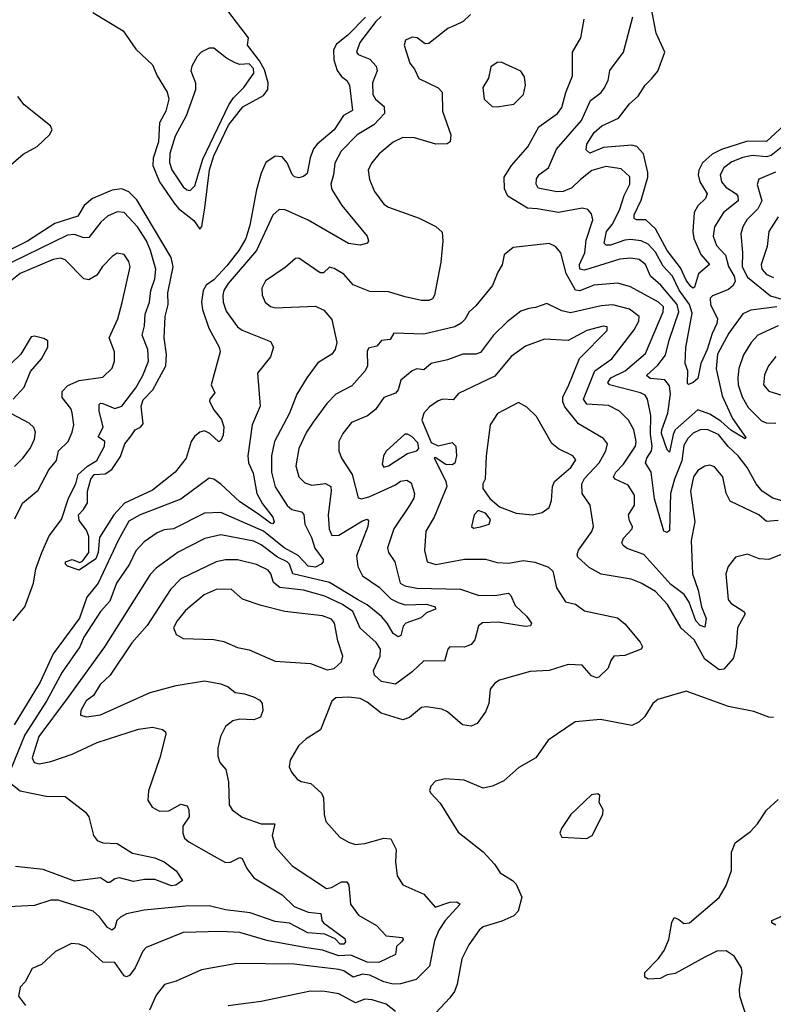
# Model space of a CAD drawing. Extents: x 1246230 to 1426786, y 660032 to 763141.
# Tile 438 of 566: x 1409493 to 1412684, y 694460 to 698632. Entities that reach past the tile are written whole.
import ezdxf

# ---------------------------------------------------------------- set-up
doc = ezdxf.new("R2010")
doc.units = 0

msp = doc.modelspace()

# ---------------------------------------------------------------- linework, layer by layer
at = {"layer": '0CON10XD'}
for points in [[(1409803.1, 698663.1), (1409930.5, 698585), (1409985, 698507.1), (1410055, 698440.8), (1410074.8, 698394.8), (1410116.7, 698325), (1410124.2, 698295), (1410111.3, 698245), (1410084.5, 698195), (1410080.2, 698115), (1410057.7, 698045), (1410057.2, 698015), (1410085.5, 697945.5), (1410147.2, 697855), (1410165, 697832), (1410230.9, 697780.9), (1410256.2, 697745), (1410264.1, 697755.9), (1410277.2, 697835), (1410296, 697996), (1410314.4, 698055.6), (1410376.5, 698185), (1410437.2, 698262.8), (1410525, 698311.2), (1410543.8, 698336.2), (1410544.6, 698365), (1410529.2, 698419.2), (1410508.3, 698458.3), (1410457.1, 698525), (1410461.9, 698555), (1410342.3, 698712.3)], [(1412730.5, 698185), (1412655, 698116.6), (1412575, 698117.1), (1412465, 698082.9), (1412425, 698062.7), (1412384.3, 698025.7), (1412369.6, 697995), (1412366.4, 697975), (1412372.6, 697945), (1412404, 697895), (1412396.8, 697875), (1412365, 697843.4), (1412349.1, 697815), (1412344, 697735), (1412347.7, 697705), (1412377.3, 697637.3), (1412413.5, 697595), (1412367.5, 697555), (1412351.1, 697498.9), (1412345, 697494.6), (1412335, 697502.2), (1412315, 697528.1), (1412291.5, 697581.5), (1412235.5, 697655), (1412185, 697745.9), (1412145, 697784.7), (1412104.7, 697784.8), (1412095, 697790), (1412095.3, 697805), (1412125, 697867.7), (1412152.9, 697965), (1412153.5, 697985), (1412134.4, 698064.4), (1412106.9, 698095), (1412085, 698100), (1411965, 698090.3), (1411906.7, 698066.7), (1411891.5, 698081.5), (1411895.1, 698104.9), (1411925.1, 698154.9), (1411958, 698182), (1412028.9, 698215), (1412074.8, 698275.2), (1412112.4, 698307.6), (1412141.9, 698355), (1412168, 698382), (1412195.7, 698414.3), (1412225.3, 698495), (1412188.3, 698575), (1412167.7, 698685)], [(1411024.3, 698645.7), (1411000.5, 698625), (1410933.5, 698535), (1410919.4, 698495), (1410926, 698485), (1410975.5, 698465.5), (1411002, 698435), (1411006.8, 698415), (1410987.5, 698365), (1410988.8, 698315), (1410999.1, 698295), (1411036.5, 698265), (1411038.4, 698235), (1410993.2, 698186.8), (1410922.5, 698145), (1410853.9, 698075), (1410826.9, 698025), (1410822.3, 697975), (1410811, 697935), (1410815, 697913.1), (1410857.1, 697845), (1410964.3, 697715), (1410970, 697695), (1410965.7, 697685), (1410935, 697676.5), (1410885, 697684.6), (1410715, 697782.9), (1410617.2, 697827.2), (1410591.7, 697828.3), (1410565, 697804.5), (1410495.4, 697654.5), (1410375, 697514.5), (1410357.7, 697485), (1410353.7, 697465), (1410354.8, 697434.8), (1410367.2, 697397.2), (1410415, 697331.5), (1410435, 697316.4), (1410555, 697268.6), (1410568.1, 697245), (1410555, 697204), (1410499.5, 697135), (1410510.5, 696995), (1410477.8, 696915), (1410458.4, 696785), (1410462.3, 696755), (1410481, 696711), (1410497, 696625), (1410520.4, 696580.4), (1410564.6, 696525), (1410570.9, 696505), (1410565, 696496.9), (1410555, 696499.4), (1410500.5, 696540.5), (1410425, 696588.8), (1410345, 696664.6), (1410315, 696685.5), (1410295, 696690), (1410175, 696601.4), (1410002.9, 696535), (1409955, 696507.1), (1409909.4, 696425), (1409825, 696244.1), (1409776.5, 696185), (1409746, 696096), (1409634.4, 695945), (1409578.8, 695825), (1409469.1, 695645)], [(1410956.9, 698643.1), (1410882.9, 698567.1), (1410835, 698529.2), (1410821.5, 698505), (1410822.9, 698462.9), (1410837.5, 698417.5), (1410855, 698391.1), (1410878.9, 698375), (1410890, 698355), (1410901.8, 698248.2), (1410863.7, 698226.3), (1410824.5, 698165.5), (1410752.8, 698105), (1410737.5, 698085), (1410722.4, 698047.5), (1410709.6, 697980.3), (1410695, 697967.7), (1410675, 697962.4), (1410657.1, 697967), (1410646.9, 697976.9), (1410625, 698025.6), (1410605, 698051.4), (1410575, 698054.4), (1410535, 698027.5), (1410515, 697982), (1410495, 697912), (1410467.7, 697762.3), (1410449.9, 697705), (1410420.9, 697655), (1410369.9, 697590.1), (1410315, 697530), (1410282.3, 697507.7), (1410269.2, 697485), (1410262.5, 697435), (1410266.6, 697405), (1410294.3, 697325), (1410337.7, 697245), (1410342.1, 697225), (1410303.8, 697085), (1410318.7, 697051.3), (1410298.1, 697025), (1410296.9, 697015), (1410315, 696979.2), (1410348, 696938), (1410357.8, 696907.8), (1410355, 696872), (1410345, 696848.8), (1410336.1, 696843.9)], [(1411402.5, 698655), (1411371.4, 698625), (1411338.7, 698608.7), (1411305.6, 698595), (1411225, 698532), (1411210.4, 698530.5), (1411176.7, 698555), (1411155, 698558.5), (1411126, 698545), (1411120.6, 698525), (1411145, 698447.5), (1411165, 698423.3), (1411182.6, 698382.6), (1411265, 698343.3), (1411282.2, 698325), (1411283.9, 698245), (1411318.1, 698145), (1411315.5, 698114.5), (1411303.5, 698106.5), (1411255.4, 698104.6), (1411165, 698131.1), (1411115, 698133.8), (1411075, 698113.3), (1411015, 698064.6), (1410982, 698025), (1410967.9, 697995), (1410974.5, 697955), (1410995, 697904), (1411035, 697850.6), (1411055, 697837.5), (1411185, 697791.8), (1411255, 697756.7), (1411282.6, 697732.6), (1411284.3, 697694.3), (1411276, 697605), (1411249.6, 697465), (1411240.4, 697449.6), (1411225, 697442.5), (1411195, 697442.7), (1411125, 697457.5), (1411055, 697479.6), (1410975, 697480), (1410905, 697509.2), (1410865, 697554.4), (1410825, 697578.5), (1410805, 697584.2), (1410780, 697560), (1410765, 697559.2), (1410675, 697622.2), (1410660.2, 697619.8), (1410617.4, 697582.6), (1410533.6, 697526.4), (1410518.9, 697495), (1410520, 697465), (1410531.9, 697435), (1410555, 697416.5), (1410575, 697411.8), (1410745, 697418.6), (1410781.3, 697401.3), (1410815, 697362), (1410836.4, 697265), (1410829.5, 697235), (1410815, 697214.5), (1410755, 697177.8), (1410709.4, 697115)], [(1412746.3, 698113.7), (1412675, 698056.5), (1412655, 698051.5), (1412595, 698057), (1412555, 698048.4), (1412509.3, 698030.7), (1412474.7, 698005), (1412460, 697975), (1412465.2, 697945), (1412483.4, 697923.4), (1412526.8, 697895), (1412534.3, 697885), (1412535.8, 697865), (1412472.9, 697815), (1412435.2, 697754.8), (1412429.2, 697715), (1412444.2, 697675), (1412481.9, 697635), (1412495, 697586.2), (1412518.4, 697545), (1412522.2, 697525), (1412515, 697506.4), (1412495, 697489.2), (1412427.1, 697462.9), (1412417.6, 697452.4), (1412419, 697425), (1412448.4, 697365), (1412445.7, 697345), (1412425, 697302.1), (1412404.6, 697235), (1412377.6, 697175), (1412365, 697111.4), (1412345.3, 697094.7), (1412325, 697086), (1412320.5, 697090.5), (1412322, 697145), (1412310.9, 697175), (1412313.9, 697243.9), (1412340.6, 697389.4), (1412329.3, 697425), (1412286.1, 697486.1), (1412257.8, 697545), (1412217.9, 697587.9), (1412185, 697647), (1412155, 697681.6), (1412125, 697696), (1412080.3, 697700.3), (1412055, 697698), (1411995, 697677.3), (1411976.9, 697676.9), (1411968.7, 697685), (1411978.5, 697735), (1412001.9, 697765), (1412033.7, 697825), (1412052.2, 697887.8), (1412076.2, 697935), (1412077.1, 697967.2), (1412039.7, 697999.7), (1411975, 698010.6), (1411916.1, 697993.9), (1411867.9, 697955), (1411830.8, 697919.2), (1411795, 697904.3), (1411767.2, 697902.8), (1411689, 697919), (1411679.8, 697935), (1411681.7, 697958.3), (1411693.3, 697976.7), (1411732.5, 698005), (1411765.7, 698084.3), (1411872.1, 698205), (1411910.7, 698289.3), (1411955, 698323.3), (1411968, 698341.9), (1411984.6, 698375), (1411992.5, 698417.5), (1412050, 698495), (1412090, 698645)], [(1412699.4, 697415), (1412588.9, 697401.1), (1412555, 697385.5), (1412495.5, 697304.5), (1412447.5, 697215), (1412443.1, 697153.1), (1412467.9, 697037.9), (1412512, 696942), (1412567.8, 696862.2), (1412565, 696856.7), (1412505, 696892.7), (1412461.7, 696931.7), (1412415, 696960.7), (1412365, 696978.7), (1412269.1, 696895), (1412259.8, 696875), (1412245, 696799.2), (1412235, 696809.2), (1412211.6, 696878.4), (1412212.5, 696895), (1412238, 696965), (1412248.5, 697045), (1412245, 697081.4), (1412225.7, 697105.7), (1412162.5, 697112.5), (1412147.9, 697125), (1412195, 697167.8), (1412228.5, 697211.5), (1412243.1, 697275), (1412284, 697395), (1412277.7, 697425), (1412208, 697508), (1412164.7, 697545), (1412143, 697595), (1412116.6, 697616.6), (1412081.5, 697621.5), (1412035, 697618.3), (1411885, 697570.9), (1411865.4, 697575), (1411864.2, 697595), (1411886.7, 697645), (1411892.2, 697697.8), (1411919.6, 697785), (1411915, 697809.1), (1411898.2, 697828.2), (1411875, 697834.2), (1411775, 697815.3), (1411685, 697830.6), (1411643.7, 697833.7), (1411560, 697885), (1411546, 697915), (1411544.3, 697965), (1411575.9, 698014.1), (1411645, 698093.6), (1411692, 698178), (1411770.9, 698235), (1411789.1, 698260.9), (1411805.9, 698324.1), (1411834.6, 698395), (1411834, 698495), (1411868.8, 698555), (1411883.1, 698635)], [(1410215, 697909.2), (1410235, 697928.8), (1410268.6, 698041.4), (1410378.1, 698271.8), (1410398.7, 698301.3), (1410442.3, 698345), (1410484.4, 698405.6), (1410482.7, 698425), (1410465, 698444.7), (1410425, 698442.2), (1410405, 698449.2), (1410368.8, 698468.8), (1410315, 698511.5), (1410295, 698511.8), (1410261.1, 698495), (1410243.8, 698476.2), (1410221.8, 698435), (1410217.7, 698415), (1410236.8, 698365), (1410236.7, 698335), (1410197.2, 698225), (1410150.7, 698139.3), (1410128, 698065), (1410126.8, 698026.8), (1410136.7, 697996.7), (1410185, 697924.6), (1410201.2, 697911.2), (1410215, 697909.2)], [(1411515, 698262.9), (1411585, 698274.2), (1411626, 698315), (1411634.3, 698355), (1411630.3, 698390.3), (1411615, 698414), (1411531.7, 698451.7), (1411515, 698451.2), (1411487.7, 698432.3), (1411478, 698385), (1411454.5, 698345), (1411460, 698295), (1411493.3, 698265), (1411515, 698262.9)], [(1409435, 698000.8), (1409507.7, 698062.3), (1409567.3, 698095), (1409619.6, 698145), (1409630, 698165), (1409623.1, 698183.1), (1409512.2, 698272.2), (1409485, 698306.7)], [(1412694.3, 697985.7), (1412622.7, 697957.3), (1412615.4, 697934.5), (1412635.6, 697865), (1412618.8, 697831.2), (1412572.7, 697785), (1412554.7, 697755), (1412547.1, 697725), (1412553.7, 697646.3), (1412552.7, 697585), (1412575, 697541.2), (1412672.8, 697462.8), (1412730.8, 697445)], [(1410336.1, 696843.9), (1410298.5, 696878.5), (1410275, 696890.4), (1410255.9, 696884.1), (1410233.3, 696866.7), (1410219.6, 696845), (1410197.3, 696775), (1410151.5, 696715), (1410055, 696638.9), (1409936.6, 696583.4), (1409891.6, 696535), (1409831.4, 696438.6), (1409825.2, 696375), (1409815, 696348.5), (1409745, 696300), (1409695, 696317.5), (1409686, 696325), (1409686.2, 696335), (1409715, 696345.6), (1409747.3, 696332.7), (1409760, 696340), (1409785.4, 696374.6), (1409785, 696442.5), (1409775, 696470), (1409745, 696510), (1409741.2, 696535), (1409763.2, 696556.8), (1409780, 696585), (1409779.2, 696635), (1409794, 696685), (1409808.5, 696705), (1409855, 696708.2), (1409883.4, 696726.6), (1409919, 696781), (1409938, 696835), (1409965, 696868.5), (1409982, 696895), (1410005, 696905.4), (1410015, 696920), (1410006.9, 696995), (1410015, 697021.4), (1410056.2, 697063.9), (1410111.9, 697165), (1410114.1, 697214.1), (1410104.7, 697285), (1410108.9, 697375), (1410120.9, 697425), (1410119.8, 697475), (1410142.8, 697585), (1410134.8, 697625), (1409988.6, 697868.6), (1409955, 697903), (1409925, 697915.6), (1409885, 697909.4), (1409800.8, 697875), (1409765.2, 697845), (1409739.6, 697800.4), (1409641.3, 697768.7), (1409525.7, 697694.3), (1409365, 697613.3)], [(1409465.4, 696084.6), (1409514.6, 696145), (1409551.1, 696245), (1409561.1, 696305), (1409586.1, 696375), (1409617.1, 696445), (1409669.7, 696515), (1409699.1, 696605), (1409730.1, 696665), (1409739.7, 696705), (1409779.4, 696740.6), (1409818.8, 696765), (1409852.5, 696825), (1409853.1, 696845), (1409824.7, 696865), (1409846.2, 696906.2), (1409828.8, 696975), (1409828.6, 697001.4), (1409835, 697007.8), (1409845, 697006.2), (1409895, 696985.3), (1409925, 696994.6), (1409985, 697072.2), (1410014.7, 697125), (1410038, 697185), (1410034.7, 697235), (1410011.6, 697295), (1410021.6, 697335), (1410024.2, 697385), (1410042.9, 697435), (1410048.3, 697485), (1410065.6, 697535), (1410068.7, 697575), (1410047, 697655), (1410029.4, 697695), (1409991, 697755), (1409935, 697815.3), (1409905, 697817.7), (1409865, 697799.4), (1409836.1, 697775), (1409785, 697709.7), (1409765, 697707.4), (1409725, 697722.1), (1409695, 697718.9), (1409399.2, 697575)], [(1412705, 697796.7), (1412665.9, 697735), (1412658.9, 697671.1), (1412632.4, 697595), (1412635.5, 697575), (1412655, 697552.3), (1412685, 697539.7)], [(1412745.9, 696585.9), (1412682.5, 696605), (1412637.9, 696635), (1412612, 696665), (1412573.7, 696735), (1412535.3, 696785), (1412493.4, 696823.4), (1412451.6, 696875), (1412405, 696896.1), (1412375, 696894.2), (1412345, 696879.7), (1412321.9, 696858.1), (1412305, 696827.8), (1412297.3, 696762.7), (1412266, 696685), (1412249.7, 696625), (1412245, 696467.5), (1412235, 696459.1), (1412220.7, 696465), (1412181.5, 696601.5), (1412166.7, 696715), (1412143.7, 696755), (1412148.5, 696775), (1412167.9, 696805), (1412171.1, 696825), (1412164.1, 696875.9), (1412165.6, 696955), (1412151.8, 697025), (1412141.2, 697041.2), (1412121.9, 697051.9), (1411990.8, 697085), (1411983.5, 697095), (1411996.2, 697115), (1412057.4, 697145), (1412142.7, 697217.3), (1412218, 697395), (1412219, 697415), (1412198.2, 697435), (1412079.8, 697499.8), (1412026.1, 697516.1), (1411925, 697508.1), (1411865, 697484.1), (1411846.5, 697486.5), (1411807.6, 697557.6), (1411784, 697644), (1411762, 697672), (1411735, 697684.3), (1411582.8, 697667.2), (1411544.6, 697635.4), (1411536.4, 697593.6), (1411517.3, 697562.7), (1411495, 697505.7), (1411425, 697420), (1411395.7, 697395), (1411378.3, 697361.7), (1411363, 697347), (1411335, 697331.4), (1411205, 697299.7), (1411076.6, 697303.4), (1411062.1, 697277.9), (1411025, 697273.3), (1411005, 697248.6), (1410969.5, 697240.5), (1410964.2, 697225.8), (1410965.7, 697165), (1410956.4, 697145), (1410899, 697081), (1410831.5, 697045), (1410793.9, 697006.1), (1410735, 696927.3), (1410707.3, 696885), (1410674.4, 696815.6), (1410662.4, 696742.4), (1410675, 696695.8), (1410699.7, 696669.7), (1410729.6, 696659.6), (1410787.5, 696667.5), (1410810, 696655), (1410812.4, 696635), (1410798.9, 696535), (1410803.2, 696473.2), (1410815, 696447.1), (1410845, 696447.9), (1410945, 696508.4), (1410965, 696515.5), (1410969.6, 696509.6), (1410966.8, 696485), (1410918.9, 696361.1), (1410924.4, 696315), (1410945.2, 696275.2), (1411015, 696228.3), (1411065, 696177.8), (1411095, 696162.4), (1411125, 696152.7), (1411215, 696155.2), (1411252.9, 696145), (1411254.2, 696135), (1411215, 696118.5), (1411191.4, 696098.6), (1411127.5, 696075), (1411117, 696063), (1411106.5, 696023.5), (1411095, 696016.7), (1411075, 696031.1), (1411049.5, 696075), (1411025, 696103.3), (1410963.7, 696153.7), (1410923.6, 696175), (1410805, 696247.2), (1410648.9, 696285), (1410635.6, 696325), (1410625, 696334.8), (1410584.5, 696354.5), (1410515, 696407.1), (1410485, 696422.6), (1410345, 696449), (1410276.4, 696433.6), (1410163.5, 696376.5), (1410071.3, 696308.7), (1410045, 696281.5), (1409851.4, 695975), (1409693.5, 695756.5), (1409573.9, 695595), (1409545.4, 695505.4), (1409553.8, 695485), (1409575, 695479.6), (1409625, 695489.1), (1409715, 695519.6), (1409820.7, 695569.3), (1409995.6, 695625.6), (1410055, 695634.2), (1410097.5, 695625), (1410110, 695615), (1410111.2, 695605), (1410085.8, 695505), (1410038.9, 695365), (1410035.7, 695325), (1410054, 695295), (1410085, 695279.4), (1410125, 695279.7), (1410175, 695308.5), (1410201.3, 695301.3), (1410209, 695285), (1410210.2, 695255), (1410183.3, 695215), (1410183.8, 695185), (1410191.1, 695165), (1410208.5, 695148.5), (1410303.5, 695095), (1410365, 695060.7), (1410385, 695062.8), (1410425, 695082.6), (1410435, 695077.6), (1410455.1, 695035.1), (1410485, 694996.2), (1410604.8, 694924.8), (1410655, 694875.3), (1410715, 694850.2), (1410768, 694845), (1410771.8, 694815), (1410778.8, 694805), (1410869.6, 694739.6), (1410872.5, 694725), (1410865.4, 694715), (1410850, 694715), (1410828.2, 694738.2), (1410785, 694757.1), (1410713.4, 694763.4), (1410635, 694803.9), (1410575, 694811.5), (1410468.2, 694848.2), (1410365, 694860.2), (1410295, 694878.1), (1410195, 694875.5), (1410020.5, 694859.5), (1409945, 694843.1), (1409920.1, 694829.9), (1409904.6, 694815), (1409895, 694783.8), (1409885, 694774.4), (1409865, 694785.5), (1409830.7, 694830.7), (1409803.3, 694855), (1409655, 694902.2), (1409625, 694901.2), (1409555, 694879.1), (1409445, 694874)], [(1409472.7, 696517.3), (1409505, 696584.3), (1409571.1, 696638.9), (1409616.4, 696725), (1409648.8, 696765), (1409657.1, 696805), (1409697.7, 696845), (1409715.4, 696885), (1409722.1, 696915), (1409715, 696966.7), (1409709.1, 696985), (1409671.9, 697031.9), (1409672.6, 697057.4), (1409697.1, 697082.9), (1409745, 697103.9), (1409845, 697117.8), (1409884.6, 697155.4), (1409894.5, 697185), (1409894.6, 697225), (1409871.5, 697285), (1409908.9, 697365), (1409926.4, 697433.6), (1409960, 697585), (1409955, 697608), (1409935, 697637.5), (1409905, 697642.5), (1409885, 697628.9), (1409843.9, 697586.1), (1409819.9, 697550.1), (1409785, 697530.6), (1409764.6, 697534.6), (1409685, 697615.4), (1409665, 697621.6), (1409635, 697616.1), (1409495, 697556.6), (1409417.2, 697495)], [(1412705, 696510.5), (1412655, 696506.7), (1412623.8, 696535), (1412501.6, 696591.6), (1412485, 696626.2), (1412470.4, 696695), (1412435, 696737.9), (1412415, 696744.6), (1412395, 696740.4), (1412365, 696721.8), (1412346.1, 696695), (1412334, 696635), (1412352.3, 696505), (1412337.1, 696425), (1412342.3, 696285), (1412365.5, 696215), (1412379.6, 696145), (1412400.3, 696095), (1412395, 696058.8), (1412375, 696065.2), (1412356.5, 696085), (1412327.4, 696165), (1412306.4, 696196.4), (1412249.8, 696239.8), (1412135.6, 696365.6), (1412065, 696392.3), (1412048.1, 696405), (1412043.6, 696415), (1412049.5, 696435), (1412086.7, 696475), (1412088.5, 696485), (1412075, 696508.6), (1412071.4, 696535), (1412096.5, 696575), (1412097, 696617), (1412069.8, 696659.8), (1412014.5, 696685), (1412008.2, 696695), (1412017.5, 696715), (1412050.3, 696749.7), (1412101.1, 696825), (1412104.3, 696845), (1412093.8, 696895), (1412070.9, 696935), (1412033.4, 696973.4), (1411986.9, 696996.9), (1411895, 697003.6), (1411880, 697025), (1411928.9, 697145), (1412000.6, 697195), (1412095, 697317.7), (1412114.2, 697355), (1412116.1, 697375), (1412075, 697406.1), (1412005, 697423.9), (1411955, 697420), (1411825, 697390.9), (1411788.7, 697398.7), (1411725, 697430), (1411677.7, 697412.3), (1411648.7, 697408.7), (1411615, 697397.5), (1411557.8, 697352.3), (1411499.6, 697295), (1411445, 697221.8), (1411425, 697215.4), (1411368.8, 697215), (1411305, 697191.8), (1411235, 697175.4), (1411205, 697148.8), (1411175, 697152.4), (1411155.6, 697145), (1411106.7, 697105), (1411095, 697064), (1411085, 697050), (1411035, 697031.2), (1410999.4, 696980.6), (1410965.8, 696954.2), (1410898.6, 696925), (1410861.4, 696878.5), (1410844.6, 696845), (1410844.1, 696805), (1410856.1, 696775), (1410900.9, 696705), (1410925.8, 696605.8), (1410942, 696602), (1410975, 696611.5), (1411085, 696661.7), (1411105, 696676.5), (1411131.7, 696681.7), (1411150.6, 696670.6), (1411164.1, 696625), (1411162.2, 696605), (1411143.9, 696573.9), (1411076.6, 696475), (1411050, 696395), (1411055.3, 696375.3), (1411080.8, 696335), (1411104.5, 696244.5), (1411123.9, 696233.9), (1411175, 696223.3), (1411359.8, 696219.8), (1411435, 696193.5), (1411505, 696192.5), (1411562.4, 696202.4), (1411572.8, 696192.8), (1411590.5, 696150.5), (1411639.4, 696105), (1411660, 696075), (1411655.7, 696064.3), (1411635, 696061.1), (1411519.4, 696079.4), (1411452.8, 696077.3), (1411435.4, 696064.6), (1411420, 696005), (1411405, 695984.4), (1411376.5, 695973.5), (1411315, 695974.4), (1411305.4, 695964.6), (1411291.2, 695915), (1411205, 695915.5), (1411155, 695869.4), (1411085, 695816.9), (1411025, 695827.9), (1410995.4, 695855), (1410991.1, 695875), (1411018.9, 695935), (1411021.1, 695965), (1411002.8, 695992.8), (1410934.8, 696054.8), (1410904.2, 696125), (1410859.4, 696155), (1410785, 696190.2), (1410694.5, 696214.5), (1410595, 696226.8), (1410567, 696247), (1410557, 696285), (1410545, 696299.4), (1410495, 696323.2), (1410415, 696344.1), (1410365, 696344.1), (1410325, 696334.7), (1410175, 696263.1), (1410131.7, 696218.3), (1410032, 696065), (1409967.7, 695992.3), (1409875.2, 695854.8), (1409834.1, 695815), (1409805, 695769.1), (1409774.1, 695745.9), (1409752, 695705), (1409750.8, 695685), (1409775, 695678.8), (1409835, 695686.6), (1410045, 695782.1), (1410155, 695811.5), (1410275, 695831.2), (1410345, 695818.5), (1410375.4, 695805.4), (1410405, 695781.9), (1410445, 695776.5), (1410482.9, 695762.9), (1410509.3, 695749.3), (1410520, 695735), (1410522.5, 695705), (1410513, 695677), (1410485, 695665.6), (1410425, 695668.5), (1410395, 695661.5), (1410365, 695637.5), (1410343.6, 695595), (1410331.8, 695545), (1410331.5, 695511.5), (1410340, 695485), (1410366, 695455), (1410376.8, 695403.2), (1410380, 695305), (1410391.9, 695285), (1410435, 695253.5), (1410515, 695225.5), (1410573.3, 695225), (1410561.5, 695175), (1410576.3, 695126.3), (1410646.4, 695046.4), (1410791.7, 694951.7), (1410812.9, 694955), (1410855, 694978.7), (1410878.8, 694978.8), (1410886.7, 694965), (1410894.1, 694884.1), (1410928.3, 694838.3), (1411004, 694794), (1411045, 694750), (1411113.9, 694743.9), (1411116.2, 694735), (1411110, 694725), (1411089.2, 694705), (1411085, 694671.9), (1411013.2, 694636.8), (1410965, 694638.6), (1410895, 694668.1), (1410845, 694665.3), (1410775, 694690.2), (1410709.2, 694699.2), (1410545, 694729.5), (1410425, 694764.7), (1410345, 694769.4), (1410185, 694764.5), (1410028.3, 694701.7), (1410014.7, 694685.3), (1409982, 694615), (1409957.9, 694582), (1409945, 694576.2), (1409935, 694580.9), (1409895, 694637.3), (1409845, 694638.8), (1409775, 694702.2), (1409745, 694715.6), (1409712.6, 694717.4), (1409645, 694684.2), (1409585, 694629.4), (1409545, 694612), (1409515.7, 694555), (1409495, 694533.3), (1409487.1, 694495), (1409516.9, 694455)], [(1411815, 697077.8), (1411863.8, 697196.2), (1411980.9, 697315), (1411980.3, 697330.3), (1411963.6, 697333.6), (1411894.3, 697315), (1411815, 697272.8), (1411715, 697278.4), (1411635, 697249.4), (1411574.6, 697205.5), (1411505, 697121.6), (1411351.5, 697048.5), (1411328, 697022), (1411285, 697023.9), (1411265, 697017.1), (1411228.3, 696991.7), (1411205, 696964.5), (1411196.1, 696935), (1411235, 696840.8), (1411265, 696827.4), (1411325, 696840.9), (1411340, 696825), (1411342.8, 696785), (1411335, 696753.5), (1411324.2, 696745.8), (1411298.1, 696748.1), (1411252.7, 696777.3), (1411247.5, 696775), (1411261.8, 696748.2), (1411297.8, 696675), (1411301.9, 696655), (1411247.9, 696525), (1411212.7, 696465), (1411206.8, 696383.2), (1411217.9, 696335), (1411255, 696324.3), (1411376.8, 696346.8), (1411465, 696346.1), (1411515, 696332.7), (1411565, 696330), (1411625, 696341.5), (1411674.5, 696334.4), (1411731.9, 696311.9), (1411750, 696295), (1411766, 696225), (1411805, 696165.8), (1411846.4, 696156.4), (1411885, 696127.9), (1412025, 696097.5), (1412055, 696072.7), (1412120.5, 695995), (1412130, 695975), (1412125.4, 695964.6), (1412055, 695938.6), (1412008.8, 695935), (1411997, 695917), (1411984.5, 695885), (1411945, 695846.7), (1411935, 695843.5), (1411915, 695851.9), (1411875, 695897.5), (1411815, 695900.6), (1411735, 695874.4), (1411655, 695870), (1411525, 695833.8), (1411505, 695821.2), (1411485.8, 695795), (1411479.5, 695735), (1411465, 695700), (1411429.8, 695650.2), (1411405, 695639.5), (1411368, 695645), (1411305, 695700), (1411281.1, 695711.1), (1411215, 695720.5), (1411195, 695717.5), (1411144, 695676), (1411115, 695665.5), (1411023.9, 695693.9), (1410965, 695740), (1410935, 695755.5), (1410885, 695762.2), (1410831.7, 695758.3), (1410814.6, 695745.4), (1410766.4, 695623.6), (1410706, 695585), (1410674.2, 695555), (1410638, 695495), (1410634, 695466), (1410643.4, 695443.4), (1410668, 695415), (1410685, 695404.3), (1410725.4, 695395.4), (1410770.6, 695355), (1410779.2, 695335), (1410781.9, 695265), (1410789.2, 695235), (1410848.9, 695168.9), (1410885, 695147.1), (1410915, 695137.8), (1410955, 695142.1), (1411035, 695164.6), (1411065, 695160.8), (1411086.5, 695116.5), (1411083.9, 695063.9), (1411090.8, 695005), (1411115, 694966), (1411205, 694926.5), (1411252.4, 694872.4), (1411315, 694893.3), (1411344.6, 694894.6), (1411358.1, 694885), (1411295.3, 694815), (1411267.8, 694775), (1411250.1, 694729.9), (1411228.1, 694621.9), (1411172.5, 694565), (1411105, 694547.1), (1411075, 694545.3), (1411035, 694556), (1410975, 694583.7), (1410945, 694588.5), (1410905, 694575.2), (1410865, 694602), (1410845, 694608.5), (1410655, 694630.2), (1410412.8, 694632.8), (1410262.9, 694607.1), (1410155, 694557.8), (1410105.4, 694544.6), (1410070.9, 694499.1), (1410041.9, 694435)], [(1412704.4, 697335), (1412618.9, 697295), (1412590.9, 697265), (1412557.9, 697212.1), (1412538.2, 697155), (1412534.3, 697115.7), (1412536.3, 697085), (1412552.9, 697035), (1412578.6, 696988.6), (1412635, 696932.7), (1412653.8, 696923.8), (1412695, 696923.2)], [(1409465.3, 697024.7), (1409511.9, 697075), (1409538, 697142), (1409585.6, 697195), (1409612.5, 697245), (1409611.2, 697271.2), (1409595, 697281.2), (1409555, 697291.2), (1409541.7, 697288.3), (1409498, 697215), (1409455.6, 697174.4)], [(1412695.3, 697205), (1412664.7, 697165), (1412647, 697127), (1412643.2, 697085), (1412665, 697058.2), (1412725, 697040.6)], [(1410709.4, 697115), (1410666.8, 697045), (1410634.7, 696965), (1410572.3, 696845), (1410559.3, 696785), (1410558.6, 696715), (1410575, 696653.5), (1410625, 696573.8), (1410645, 696556.5), (1410686.7, 696546.7), (1410696.3, 696536.3), (1410700.7, 696495), (1410728.5, 696438.5), (1410742.5, 696392.5), (1410777.5, 696345), (1410777.8, 696335), (1410769.2, 696325), (1410745, 696312.2), (1410715, 696317.4), (1410672.7, 696362.7), (1410613.5, 696395), (1410525, 696464.6), (1410345, 696544.3), (1410275, 696541.8), (1410144.3, 696475.7), (1410105, 696471.1), (1410075, 696458.7), (1410019.7, 696420.3), (1409985, 696381.5), (1409957.1, 696325), (1409903.2, 696245), (1409875, 696169.2), (1409835, 696124.6), (1409764.3, 696015.7), (1409747.8, 695975), (1409672.2, 695867.8), (1409605.9, 695745), (1409515, 695602.8), (1409441.8, 695425)], [(1412725, 696369.2), (1412665, 696345.4), (1412625, 696348.2), (1412575, 696368.1), (1412524, 696355), (1412493.9, 696316.1), (1412483.5, 696285), (1412493.8, 696175), (1412505, 696159.5), (1412559.2, 696125), (1412565.4, 696115), (1412533.1, 696055), (1412526.5, 695975), (1412514.6, 695925), (1412475, 695880.9), (1412455, 695877.1), (1412395, 695922.7), (1412349.4, 696005), (1412293.5, 696053.5), (1412236.8, 696155), (1412185, 696208.9), (1412125, 696244.6), (1412082.1, 696262.1), (1411955, 696283.3), (1411905, 696311.3), (1411857.1, 696355), (1411853.9, 696365), (1411860, 696385), (1411915.7, 696464.3), (1411922.2, 696485), (1411908.5, 696575), (1411874.6, 696625), (1411874, 696665), (1411885, 696687.9), (1411947.5, 696755), (1411975.3, 696805), (1411982.7, 696835), (1411965, 696857.1), (1411859.5, 696919.5), (1411801.7, 696991.7), (1411793.4, 697013.4), (1411793.5, 697035), (1411815, 697077.8)], [(1411665, 696534.6), (1411705.4, 696544.6), (1411734.6, 696565.4), (1411744.6, 696595.4), (1411749.4, 696655), (1411757.8, 696675), (1411826.2, 696735), (1411847.7, 696767.7), (1411835.5, 696785), (1411775, 696813.9), (1411746.6, 696836.6), (1411680.8, 696950.8), (1411641.2, 696991.2), (1411605, 697010.6), (1411516.6, 696963.4), (1411484.6, 696915.4), (1411467.8, 696785), (1411464.6, 696685.5), (1411454.5, 696665), (1411453.8, 696646.2), (1411483.8, 696603.8), (1411525, 696567.8), (1411595, 696541.1), (1411665, 696534.6)], [(1409471.1, 696738.9), (1409505.5, 696774.5), (1409536.8, 696815), (1409556, 696855), (1409559.1, 696885), (1409553.1, 696905), (1409532.3, 696922.3), (1409460.4, 696960.4)], [(1411035, 696735.7), (1411055, 696741.8), (1411135, 696794.1), (1411174.1, 696805.9), (1411183.6, 696815), (1411178.8, 696838.8), (1411155.4, 696865.4), (1411135, 696876.8), (1411124, 696876), (1411045, 696804.4), (1411033.2, 696785), (1411027.4, 696747.4), (1411035, 696735.7)], [(1411415, 696478.5), (1411445, 696484), (1411480.6, 696495), (1411486.7, 696515), (1411465, 696540.8), (1411435, 696552), (1411417.5, 696535), (1411405.5, 696485.5), (1411415, 696478.5)], [(1410795, 695877.1), (1410825, 695883.8), (1410855, 695911.2), (1410861.9, 695935), (1410840.7, 696000.8), (1410826.6, 696075), (1410812.7, 696092.7), (1410775, 696106.5), (1410615, 696124.1), (1410515, 696150.4), (1410436.3, 696176.3), (1410388.8, 696218.8), (1410325, 696218.6), (1410274.2, 696195.8), (1410195, 696128.7), (1410160, 696085), (1410144.6, 696055), (1410155, 696027.5), (1410185, 696010), (1410315, 696006.7), (1410357.2, 695997.2), (1410415, 695972.7), (1410465, 695962.5), (1410575, 695913.6), (1410725, 695904.4), (1410795, 695877.1)], [(1412685, 695676.2), (1412665, 695677.5), (1412601.4, 695701.4), (1412495, 695721.8), (1412315, 695787.8), (1412195, 695752.5), (1412174.5, 695735), (1412140.7, 695679.3), (1412114.7, 695655.3), (1412085, 695641.8), (1411952.5, 695667.5), (1411845, 695656.9), (1411730.5, 695579.5), (1411678.6, 695505), (1411606.9, 695463.1), (1411542.9, 695407.1), (1411495.5, 695384.5), (1411455, 695375.8), (1411375, 695410), (1411295, 695416), (1411254.2, 695405.8), (1411233.3, 695385), (1411228.8, 695365), (1411233.8, 695355), (1411273.2, 695313.2), (1411349.2, 695189.2), (1411456.3, 695106.4), (1411503.8, 695053.8), (1411527.1, 695017.1), (1411580, 694985), (1411595, 694969.2), (1411620, 694915), (1411604.5, 694855), (1411585, 694835.5), (1411535, 694812.3), (1411455, 694788.1), (1411438.1, 694775), (1411395, 694712.9), (1411365, 694652.5), (1411345.4, 694545), (1411333.8, 694515), (1411315, 694487.5), (1411235, 694403.3)], [(1409455, 695396.2), (1409494, 695365), (1409605, 695341.8), (1409685, 695341.2), (1409771.2, 695275), (1409785.8, 695255), (1409805.5, 695175), (1409820.6, 695155), (1409845, 695144.6), (1409905, 695142), (1409970.7, 695100.7), (1410065, 695081.5), (1410105, 695064.4), (1410155, 695025.8), (1410182.5, 694985), (1410154.6, 694965.5), (1410135, 694962.9), (1410065, 694989.2), (1410020.9, 694989.1), (1409975, 694980.5), (1409915, 694996.1), (1409895, 694991.8), (1409875, 694976.7), (1409865, 694976.7), (1409835, 694996.6), (1409725, 694981.8), (1409591.8, 695031.8), (1409475, 695043.9)], [(1411895, 695163.3), (1411916.7, 695175), (1411962, 695265), (1411963.3, 695285), (1411947.5, 695315), (1411950, 695345), (1411941.7, 695351.7), (1411915, 695347.5), (1411826.7, 695265), (1411786.7, 695205), (1411780, 695185), (1411788.3, 695168.3), (1411895, 695163.3)], [(1412587.5, 694355), (1412542.9, 694495), (1412540.8, 694525), (1412552.5, 694595), (1412549.2, 694615), (1412518.8, 694665), (1412485, 694687.1), (1412445, 694685.7), (1412395, 694660.6), (1412269.2, 694590.8), (1412235, 694585.3), (1412205, 694570.3), (1412155, 694566.5), (1412140.8, 694575), (1412140, 694595), (1412198.7, 694655), (1412221.8, 694688.2), (1412242.5, 694735), (1412255, 694807.5), (1412265, 694827.5), (1412285, 694820), (1412305, 694802.5), (1412330, 694805), (1412455, 694912.5), (1412485, 694963.8), (1412507.1, 695027.1), (1412507.5, 695105), (1412522.5, 695145), (1412587.7, 695192.3), (1412617.5, 695225), (1412655, 695282.5), (1412705, 695328.8)], [(1412695, 694795.5), (1412677.8, 694805), (1412678.6, 694815), (1412724, 694835)], [(1411085, 694429.2), (1411045, 694461.2), (1410985, 694480), (1410955, 694482), (1410915, 694467.3), (1410845, 694504.7), (1410785.3, 694515.3), (1410725, 694516.5), (1410515, 694472.3), (1410375, 694453.8)]]:
    msp.add_lwpolyline(points, dxfattribs=at)

doc.saveas('drawing.dxf')
